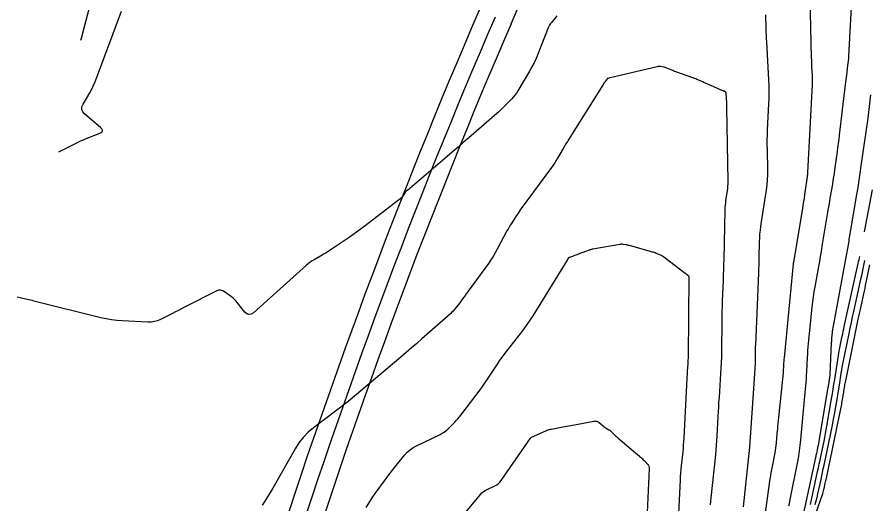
# Model space of a CAD drawing. Extents: x 658976 to 668721, y 639543 to 647196.
# Drawn here: x 661351.3 to 661498.8, y 641247 to 641331.3 of the extents above; entities that cross this region are included whole.
import ezdxf

# ---------------------------------------------------------------- set-up
doc = ezdxf.new("R2010")
doc.units = 0
for name, color, linetype in [('Ex_Major Contours', 7, 'Continuous'), ('Ex_Minor Contours', 7, 'Continuous'), ('R_Water', 7, 'Continuous')]:
    doc.layers.add(name, color=color, linetype=linetype)

msp = doc.modelspace()

# ---------------------------------------------------------------- linework, layer by layer
at = {"layer": 'Ex_Major Contours'}
for points in [[(661362.28, 641327.25), (661362.36, 641327.38), (661362.37, 641327.4), (661362.38, 641327.43), (661362.39, 641327.45), (661362.4, 641327.47), (661362.47, 641327.66), (661362.49, 641327.7), (661362.5, 641327.74), (661362.51, 641327.78), (661362.52, 641327.82), (661365.81, 641340.67)], [(661495.92, 641339.37), (661495.13, 641324.49), (661495.1, 641324.08), (661495.07, 641323.67), (661495.03, 641323.26), (661494.98, 641322.85), (661494.76, 641321.22), (661494.7, 641320.81), (661494.65, 641320.4), (661494.6, 641320), (661494.55, 641319.59), (661493.53, 641310.82), (661493.44, 641310.09), (661493.35, 641309.37), (661493.25, 641308.64), (661493.15, 641307.92), (661492.71, 641304.79), (661492.62, 641304.18), (661492.53, 641303.57), (661492.43, 641302.96), (661492.33, 641302.35), (661491.92, 641299.91), (661491.82, 641299.3), (661491.72, 641298.7), (661491.61, 641298.09), (661491.51, 641297.48), (661490.54, 641291.57), (661490.39, 641290.69), (661490.24, 641289.82), (661490.08, 641288.94), (661489.92, 641288.07), (661489.28, 641284.57), (661489.13, 641283.7), (661488.99, 641282.82), (661488.88, 641281.94), (661488.78, 641281.05), (661488.17, 641274.77), (661488.11, 641274.16), (661488.06, 641273.54), (661488.02, 641272.93), (661487.99, 641272.32), (661487.87, 641269.86), (661487.83, 641269.25), (661487.79, 641268.64), (661487.74, 641268.02), (661487.68, 641267.41), (661487.44, 641264.97), (661487.38, 641264.36), (661487.32, 641263.75), (661487.26, 641263.13), (661487.21, 641262.52), (661486.82, 641258.06), (661486.72, 641257.11), (661486.6, 641256.17), (661486.46, 641255.23), (661486.28, 641254.3), (661484.92, 641247.46), (661484.84, 641247.01), (661484.76, 641246.56)], [(661423.77, 641239.35), (661431.46, 641248.61), (661431.71, 641248.87), (661431.99, 641249.11), (661432.29, 641249.32), (661432.61, 641249.49), (661433.95, 641250.12), (661434.27, 641250.3), (661434.56, 641250.51), (661434.82, 641250.76), (661435.05, 641251.05), (661440.14, 641258.35), (661440.16, 641258.37), (661440.18, 641258.4), (661440.21, 641258.45), (661440.22, 641258.46), (661440.22, 641258.47), (661440.23, 641258.48), (661440.23, 641258.49), (661440.25, 641258.52), (661440.25, 641258.53), (661440.26, 641258.54), (661440.27, 641258.54), (661440.28, 641258.55), (661443.26, 641259.84), (661443.3, 641259.85), (661443.33, 641259.86), (661443.37, 641259.87), (661443.41, 641259.88), (661443.57, 641259.91), (661443.61, 641259.91), (661443.65, 641259.92), (661443.69, 641259.93), (661443.73, 641259.94), (661445.72, 641260.31), (661446.06, 641260.38), (661446.4, 641260.44), (661446.75, 641260.51), (661447.09, 641260.57), (661451.06, 641261.3), (661451.32, 641261.32), (661451.56, 641261.28), (661451.79, 641261.2), (661452, 641261.05), (661453.11, 641260.15), (661453.18, 641260.1), (661453.24, 641260.05), (661453.31, 641260.01), (661453.39, 641259.97), (661453.68, 641259.81), (661453.75, 641259.77), (661453.82, 641259.72), (661453.89, 641259.67), (661453.95, 641259.62), (661454.7, 641258.89), (661454.84, 641258.76), (661454.99, 641258.62), (661455.14, 641258.48), (661455.29, 641258.35), (661459.35, 641254.89), (661459.49, 641254.76), (661459.63, 641254.63), (661459.77, 641254.5), (661459.9, 641254.36), (661460.41, 641253.79), (661460.52, 641253.64), (661460.6, 641253.48), (661460.64, 641253.3), (661460.65, 641253.12), (661460.16, 641242.96)]]:
    msp.add_lwpolyline(points, dxfattribs=at)
at = {"layer": 'Ex_Minor Contours'}
for points in [[(661488.44, 641334.65), (661488.69, 641324.17), (661488.7, 641323.79), (661488.72, 641323.41), (661488.73, 641323.03), (661488.75, 641322.65), (661488.84, 641321.12), (661488.86, 641320.74), (661488.86, 641320.36), (661488.86, 641319.98), (661488.84, 641319.6), (661488.06, 641304.35), (661488.06, 641304.33), (661488.06, 641304.3), (661488.06, 641304.28), (661488.06, 641304.25), (661488.06, 641304.15), (661488.06, 641304.12), (661488.06, 641304.1), (661488.06, 641304.07), (661488.06, 641304.05), (661487.52, 641300.5), (661487.43, 641299.9), (661487.34, 641299.3), (661487.24, 641298.7), (661487.14, 641298.1), (661485.66, 641289.15), (661485.65, 641289.1), (661485.64, 641289.05), (661485.64, 641289), (661485.63, 641288.94), (661485.59, 641288.73), (661485.58, 641288.68), (661485.57, 641288.63), (661485.56, 641288.58), (661485.56, 641288.52), (661483.97, 641272.25), (661483.95, 641272.03), (661483.93, 641271.82), (661483.91, 641271.6), (661483.9, 641271.39), (661483.86, 641270.52), (661483.85, 641270.3), (661483.83, 641270.09), (661483.82, 641269.87), (661483.8, 641269.66), (661482.91, 641260.85), (661482.87, 641260.43), (661482.83, 641260.01), (661482.79, 641259.59), (661482.75, 641259.17), (661482.61, 641257.49), (661482.56, 641257.07), (661482.51, 641256.66), (661482.45, 641256.24), (661482.37, 641255.83), (661481.9, 641253.46), (661481.8, 641252.93), (661481.7, 641252.4), (661481.62, 641251.86), (661481.54, 641251.33), (661480.41, 641243.3)], [(661358.49, 641307.92), (661361.84, 641309.58), (661362.29, 641309.8), (661362.76, 641310.01), (661363.22, 641310.21), (661363.69, 641310.4), (661365.58, 641311.13), (661365.94, 641311.34), (661366.09, 641311.57), (661366.03, 641311.85), (661365.75, 641312.16), (661363, 641314.47), (661362.65, 641314.85), (661362.49, 641315.26), (661362.5, 641315.71), (661362.71, 641316.19), (661363.88, 641318.15), (661364.16, 641318.65), (661364.42, 641319.16), (661364.65, 641319.68), (661364.86, 641320.21), (661369.34, 641332.29)], [(661444.66, 641331.44), (661444.48, 641331.22), (661443.75, 641330.33), (661443.58, 641330.11), (661443.42, 641329.87), (661443.29, 641329.62), (661443.17, 641329.36), (661441.39, 641324.84), (661441.08, 641324.09), (661440.73, 641323.35), (661440.36, 641322.62), (661439.96, 641321.91), (661437.91, 641318.46), (661437.67, 641318.08), (661437.41, 641317.72), (661437.13, 641317.38), (661436.83, 641317.06), (661435.58, 641315.79), (661435.26, 641315.47), (661434.94, 641315.16), (661434.61, 641314.86), (661434.28, 641314.56), (661429.42, 641310.33), (661428.49, 641309.53), (661427.57, 641308.73), (661426.64, 641307.93), (661425.72, 641307.14), (661419.24, 641301.59), (661419.17, 641301.53), (661419.1, 641301.48), (661419.03, 641301.42), (661418.95, 641301.36), (661418.66, 641301.15), (661418.59, 641301.09), (661418.52, 641301.03), (661418.46, 641300.96), (661418.41, 641300.89), (661417.96, 641300.21), (661417.87, 641300.07), (661417.76, 641299.95), (661417.64, 641299.83), (661417.52, 641299.73), (661411.3, 641294.93), (661410.67, 641294.46), (661410.03, 641293.99), (661409.38, 641293.53), (661408.73, 641293.09), (661405.45, 641290.89), (661405.11, 641290.67), (661404.77, 641290.46), (661404.42, 641290.25), (661404.08, 641290.05), (661402.68, 641289.25), (661402.33, 641289.04), (661402, 641288.82), (661401.68, 641288.57), (661401.38, 641288.31), (661392.17, 641280.07), (661391.78, 641279.82), (661391.41, 641279.75), (661391.05, 641279.87), (661390.71, 641280.18), (661389.12, 641282.11), (661388.9, 641282.36), (661388.66, 641282.6), (661388.41, 641282.81), (661388.13, 641283.02), (661387.02, 641283.78), (661386.73, 641283.93), (661386.45, 641283.99), (661386.15, 641283.97), (661385.85, 641283.86), (661380.25, 641281.01), (661379.73, 641280.74), (661379.22, 641280.48), (661378.7, 641280.22), (661378.18, 641279.96), (661376.12, 641278.91), (661375.59, 641278.69), (661375.05, 641278.54), (661374.5, 641278.46), (661373.93, 641278.45), (661369.48, 641278.66), (661368.55, 641278.72), (661367.63, 641278.83), (661366.71, 641278.99), (661365.8, 641279.2), (661354.17, 641282.1), (661353.89, 641282.17), (661353.6, 641282.24), (661353.31, 641282.31), (661353.02, 641282.37), (661351.29, 641282.75)], [(661476.95, 641246.46), (661478.05, 641256.77), (661478.06, 641256.91), (661478.07, 641257.06), (661478.08, 641257.2), (661478.09, 641257.34), (661478.12, 641257.9), (661478.13, 641258.04), (661478.14, 641258.18), (661478.15, 641258.32), (661478.16, 641258.46), (661478.98, 641270.37), (661479, 641270.72), (661479.01, 641271.06), (661479.02, 641271.41), (661479.03, 641271.75), (661479.04, 641273.14), (661479.04, 641273.48), (661479.05, 641273.83), (661479.06, 641274.17), (661479.07, 641274.52), (661479.6, 641286.93), (661479.62, 641287.6), (661479.65, 641288.28), (661479.67, 641288.95), (661479.68, 641289.63), (661479.74, 641292.34), (661479.77, 641293.01), (661479.81, 641293.69), (661479.88, 641294.36), (661479.97, 641295.03), (661480.93, 641301.33), (661481.04, 641302.19), (661481.11, 641303.05), (661481.15, 641303.92), (661481.15, 641304.79), (661481.09, 641308.27), (661481.08, 641309.13), (661481.08, 641310), (661481.1, 641310.87), (661481.14, 641311.74), (661481.37, 641316.24), (661481.41, 641317.28), (661481.42, 641318.32), (661481.4, 641319.35), (661481.36, 641320.39), (661480.99, 641326.98), (661480.96, 641327.56), (661480.93, 641328.14), (661480.91, 641328.71), (661480.9, 641329.29), (661480.84, 641331.61)], [(661471.24, 641246.82), (661471.29, 641247.43), (661471.35, 641248.04), (661472.15, 641255.47), (661472.23, 641256.29), (661472.3, 641257.12), (661472.36, 641257.95), (661472.41, 641258.78), (661472.58, 641262.09), (661472.62, 641262.92), (661472.67, 641263.75), (661472.72, 641264.58), (661472.78, 641265.4), (661473.06, 641269.53), (661473.12, 641270.5), (661473.16, 641271.46), (661473.19, 641272.43), (661473.21, 641273.4), (661473.25, 641278.51), (661473.26, 641279.41), (661473.28, 641280.31), (661473.3, 641281.21), (661473.34, 641282.11), (661473.49, 641285.71), (661473.52, 641286.61), (661473.56, 641287.51), (661473.58, 641288.41), (661473.6, 641289.31), (661473.79, 641297.87), (661473.8, 641298.28), (661473.83, 641298.7), (661473.88, 641299.11), (661473.93, 641299.52), (661474.18, 641301.17), (661474.23, 641301.59), (661474.27, 641302), (661474.29, 641302.41), (661474.29, 641302.83), (661474.05, 641315.57), (661474.04, 641315.64), (661474.05, 641315.71), (661474.05, 641315.78), (661474.05, 641315.85), (661474.06, 641316.13), (661474.07, 641316.2), (661474.07, 641316.27), (661474.07, 641316.34), (661474.06, 641316.41), (661473.97, 641318.1), (661473.96, 641318.16), (661473.93, 641318.21), (661473.9, 641318.25), (661473.85, 641318.28), (661473.62, 641318.4), (661473.56, 641318.43), (661473.5, 641318.45), (661473.44, 641318.48), (661473.38, 641318.5), (661470.4, 641319.79), (661470.23, 641319.87), (661470.07, 641319.94), (661469.9, 641320.02), (661469.73, 641320.09), (661469.06, 641320.4), (661468.89, 641320.47), (661468.73, 641320.54), (661468.55, 641320.61), (661468.38, 641320.67), (661465.28, 641321.77), (661465.09, 641321.84), (661464.91, 641321.91), (661464.72, 641321.99), (661464.54, 641322.07), (661463.7, 641322.43), (661463.57, 641322.49), (661463.43, 641322.53), (661463.29, 641322.57), (661463.15, 641322.59), (661462.58, 641322.68), (661462.44, 641322.7), (661462.3, 641322.7), (661462.16, 641322.69), (661462.01, 641322.66), (661453.88, 641320.75), (661453.84, 641320.74), (661453.79, 641320.73), (661453.74, 641320.71), (661453.7, 641320.7), (661453.42, 641320.59), (661453.42, 641320.59), (661453.42, 641320.59), (661453.17, 641320.26), (661453.13, 641320.21), (661453.09, 641320.16), (661453.05, 641320.1), (661453.01, 641320.05), (661452.82, 641319.79), (661452.78, 641319.73), (661452.74, 641319.67), (661452.7, 641319.61), (661452.66, 641319.55), (661446.75, 641310.14), (661446.5, 641309.73), (661446.25, 641309.32), (661446, 641308.91), (661445.76, 641308.49), (661444.8, 641306.83), (661444.55, 641306.42), (661444.3, 641306.02), (661444.03, 641305.62), (661443.75, 641305.23), (661438.52, 641298.1), (661438.29, 641297.79), (661438.07, 641297.47), (661437.86, 641297.15), (661437.65, 641296.83), (661436.81, 641295.54), (661436.61, 641295.22), (661436.41, 641294.89), (661436.22, 641294.55), (661436.04, 641294.22), (661434.37, 641291.06), (661434.02, 641290.43), (661433.65, 641289.81), (661433.26, 641289.21), (661432.84, 641288.61), (661429.31, 641283.8), (661429.19, 641283.63), (661429.07, 641283.46), (661428.95, 641283.3), (661428.84, 641283.13), (661428.37, 641282.45), (661428.26, 641282.28), (661428.14, 641282.12), (661428.01, 641281.95), (661427.89, 641281.79), (661427.09, 641280.78), (661426.91, 641280.56), (661426.72, 641280.35), (661426.52, 641280.15), (661426.31, 641279.96), (661421.34, 641275.55), (661420.44, 641274.76), (661419.53, 641273.97), (661418.62, 641273.18), (661417.7, 641272.4), (661408.59, 641264.71), (661408.59, 641264.71), (661408.58, 641264.7), (661408.57, 641264.7), (661408.56, 641264.69), (661408.53, 641264.68), (661408.53, 641264.67), (661408.52, 641264.67), (661408.51, 641264.66), (661408.51, 641264.66), (661402.59, 641260.16), (661401.65, 641259.37), (661400.81, 641258.49), (661400.05, 641257.54), (661399.39, 641256.5), (661395.52, 641249.69), (661395.08, 641248.94), (661394.63, 641248.19), (661394.17, 641247.46), (661393.68, 641246.73)], [(661498.96, 641317.8), (661498.72, 641315.78), (661498.66, 641315.27), (661498.6, 641314.77), (661498.53, 641314.26), (661498.46, 641313.76), (661497.28, 641305.47), (661497.1, 641304.23), (661496.92, 641302.99), (661496.72, 641301.75), (661496.52, 641300.51), (661495.37, 641293.72), (661495.32, 641293.41), (661495.26, 641293.09), (661495.21, 641292.78), (661495.16, 641292.47), (661494.95, 641291.21), (661494.9, 641290.89), (661494.85, 641290.58), (661494.79, 641290.27), (661494.73, 641289.95), (661492.42, 641277.45), (661492.38, 641277.23), (661492.35, 641277.02), (661492.32, 641276.8), (661492.3, 641276.58), (661492.21, 641275.71), (661492.19, 641275.49), (661492.17, 641275.27), (661492.16, 641275.05), (661492.15, 641274.83), (661491.88, 641269.35), (661491.87, 641269.14), (661491.85, 641268.93), (661491.82, 641268.71), (661491.79, 641268.5), (661491.66, 641267.66), (661491.63, 641267.45), (661491.6, 641267.24), (661491.56, 641267.04), (661491.52, 641266.83), (661489.85, 641257.07), (661489.82, 641256.9), (661489.78, 641256.72), (661489.75, 641256.55), (661489.71, 641256.37), (661489.57, 641255.68), (661489.53, 641255.5), (661489.5, 641255.33), (661489.46, 641255.16), (661489.42, 641254.98), (661487.1, 641244.35)], [(661497.92, 641294.09), (661499.3, 641301.32)], [(661411.68, 641246.37), (661412.06, 641246.98), (661412.45, 641247.59), (661412.85, 641248.19), (661413.26, 641248.78), (661415.02, 641251.21), (661415.41, 641251.75), (661415.82, 641252.29), (661416.23, 641252.82), (661416.65, 641253.34), (661418.34, 641255.42), (661418.79, 641255.92), (661419.28, 641256.35), (661419.82, 641256.73), (661420.4, 641257.05), (661424.48, 641259.01), (661424.84, 641259.2), (661425.18, 641259.42), (661425.5, 641259.67), (661425.8, 641259.94), (661426.96, 641261.09), (661427.25, 641261.39), (661427.52, 641261.69), (661427.78, 641262), (661428.04, 641262.32), (661431.39, 641266.74), (661431.79, 641267.28), (661432.18, 641267.82), (661432.56, 641268.37), (661432.93, 641268.93), (661434.39, 641271.17), (661434.76, 641271.72), (661435.14, 641272.27), (661435.54, 641272.81), (661435.94, 641273.34), (661438.48, 641276.57), (661439.03, 641277.3), (661439.56, 641278.03), (661440.07, 641278.79), (661440.56, 641279.55), (661446.49, 641289.15), (661446.49, 641289.16), (661446.5, 641289.19), (661446.67, 641289.6), (661446.68, 641289.61), (661446.69, 641289.63), (661446.71, 641289.64), (661446.73, 641289.65), (661446.81, 641289.67), (661446.83, 641289.68), (661446.85, 641289.68), (661446.87, 641289.69), (661446.89, 641289.7), (661448.47, 641290.28), (661448.66, 641290.36), (661448.86, 641290.43), (661449.06, 641290.5), (661449.25, 641290.57), (661450.34, 641290.97), (661450.38, 641290.99), (661450.43, 641291), (661450.48, 641291.02), (661450.53, 641291.04), (661450.72, 641291.1), (661450.77, 641291.12), (661450.82, 641291.13), (661450.87, 641291.14), (661450.92, 641291.15), (661455.57, 641291.95), (661455.71, 641291.96), (661455.84, 641291.97), (661455.97, 641291.97), (661456.11, 641291.95), (661456.64, 641291.86), (661456.78, 641291.84), (661456.91, 641291.81), (661457.04, 641291.78), (661457.17, 641291.75), (661461.16, 641290.64), (661461.33, 641290.59), (661461.51, 641290.53), (661461.68, 641290.47), (661461.85, 641290.4), (661462.52, 641290.12), (661462.69, 641290.04), (661462.85, 641289.96), (661463, 641289.86), (661463.15, 641289.75), (661466.86, 641286.94), (661466.92, 641286.9), (661466.98, 641286.85), (661467.04, 641286.81), (661467.1, 641286.76), (661467.35, 641286.58), (661467.41, 641286.53), (661467.45, 641286.47), (661467.47, 641286.4), (661467.48, 641286.33), (661467.37, 641272.5), (661467.36, 641272.18), (661467.35, 641271.86), (661467.34, 641271.55), (661467.32, 641271.23), (661467.23, 641269.95), (661467.21, 641269.63), (661467.19, 641269.31), (661467.17, 641269), (661467.15, 641268.68), (661466.63, 641258.4), (661466.59, 641257.79), (661466.55, 641257.18), (661466.5, 641256.57), (661466.44, 641255.97), (661466.18, 641253.54), (661466.12, 641252.93), (661466.06, 641252.33), (661466.02, 641251.72), (661465.99, 641251.11), (661465.66, 641244.24)], [(661488.53, 641246.86), (661489.78, 641252.58), (661489.92, 641253.23), (661490.06, 641253.89), (661490.2, 641254.54), (661490.34, 641255.2), (661490.89, 641257.82), (661491.02, 641258.48), (661491.15, 641259.14), (661491.27, 641259.8), (661491.39, 641260.46), (661492.2, 641265.19), (661492.34, 641266.02), (661492.48, 641266.85), (661492.61, 641267.68), (661492.75, 641268.51), (661493.39, 641272.66), (661493.46, 641273.08), (661493.53, 641273.5), (661493.61, 641273.92), (661493.69, 641274.34), (661494.04, 641276.01), (661494.12, 641276.43), (661494.21, 641276.85), (661494.3, 641277.26), (661494.39, 641277.68), (661496.81, 641288.59), (661496.88, 641288.92), (661496.95, 641289.24), (661497.02, 641289.57), (661497.07, 641289.83)], [(661487.33, 641239.22), (661490.68, 641248.8), (661490.75, 641249.02), (661490.81, 641249.23), (661490.87, 641249.45), (661490.92, 641249.67), (661491.11, 641250.56), (661491.16, 641250.78), (661491.21, 641251), (661491.26, 641251.22), (661491.3, 641251.44), (661493.8, 641263.45), (661493.85, 641263.71), (661493.91, 641263.97), (661493.95, 641264.23), (661494, 641264.49), (661494.19, 641265.61), (661494.23, 641265.83), (661494.27, 641266.05), (661494.3, 641266.28), (661494.34, 641266.5), (661494.48, 641267.4), (661494.51, 641267.63), (661494.55, 641267.85), (661494.59, 641268.07), (661494.64, 641268.3), (661496.82, 641278.93), (661496.92, 641279.42), (661497.03, 641279.91), (661497.13, 641280.4), (661497.24, 641280.89), (661497.67, 641282.85), (661497.78, 641283.34), (661497.89, 641283.83), (661497.99, 641284.32), (661498.09, 641284.81), (661498.83, 641288.36)], [(661489.34, 641246.9), (661489.52, 641247.5), (661489.68, 641248.11), (661489.83, 641248.73), (661490.37, 641251.2), (661490.5, 641251.82), (661490.64, 641252.44), (661490.77, 641253.06), (661490.9, 641253.68), (661492.28, 641260.34), (661492.41, 641260.95), (661492.52, 641261.56), (661492.64, 641262.17), (661492.75, 641262.78), (661493.2, 641265.4), (661493.29, 641265.92), (661493.37, 641266.45), (661493.46, 641266.98), (661493.54, 641267.51), (661493.87, 641269.62), (661493.95, 641270.15), (661494.05, 641270.67), (661494.14, 641271.2), (661494.25, 641271.72), (661495.22, 641276.45), (661495.42, 641277.41), (661495.62, 641278.38), (661495.83, 641279.34), (661496.04, 641280.3), (661497.04, 641284.81), (661497.23, 641285.67), (661497.41, 641286.54), (661497.6, 641287.4), (661497.78, 641288.27), (661497.95, 641289.09)]]:
    msp.add_lwpolyline(points, dxfattribs=at)
at = {"layer": 'R_Water'}
msp.add_line((661436.74, 641330.06), (661511.14, 641502.03), dxfattribs=at)
for radius in [1015.93, 1012.93, 1009.93]:
    msp.add_arc((662363.66, 640929.07), radius, 156.60619, 168.55644, dxfattribs=at)

doc.saveas('drawing.dxf')
